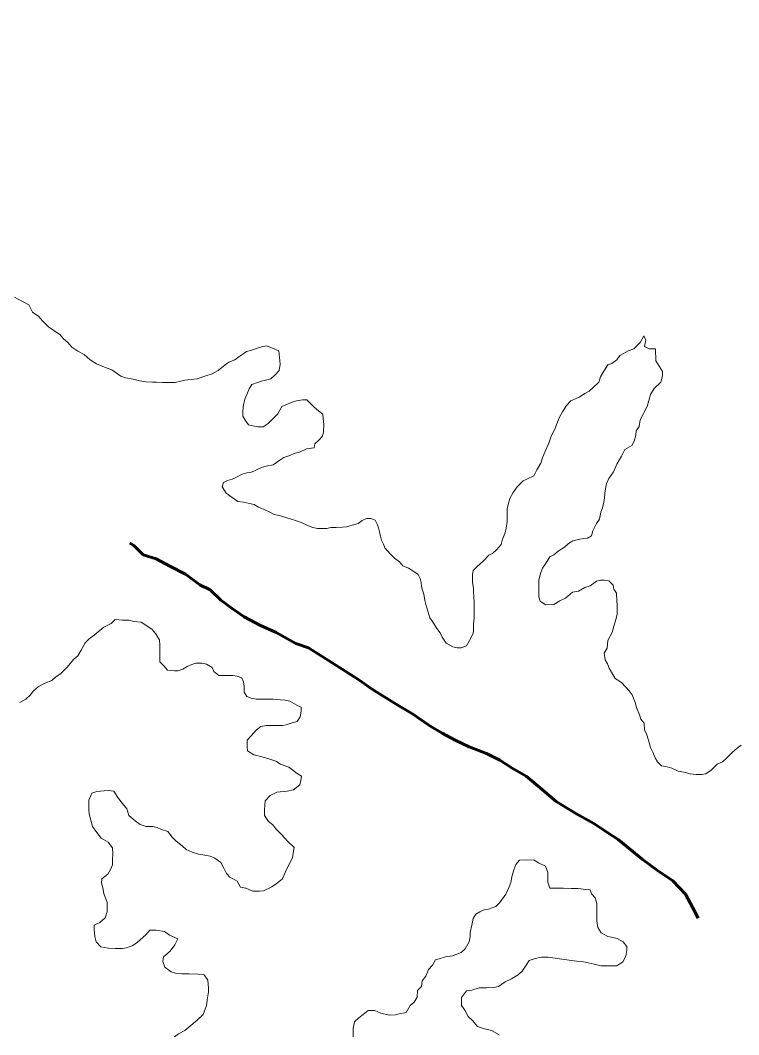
# Model space of a CAD drawing. Extents: x -1643653 to 4543381, y 1624270 to 13878484.
# Drawn here: x 624273 to 627952, y 8939733 to 8944931 of the extents above; entities that cross this region are included whole.
import ezdxf

# ---------------------------------------------------------------- set-up
doc = ezdxf.new("R2010")
doc.units = 0
doc.header["$LTSCALE"] = 200
doc.linetypes.add('LONG_DASH_SHORT_DASH', pattern=[9.9, 6, -1.2, 1.5, -1.2])
for name, color, linetype, lineweight in [('25', 7, 'Continuous', 13), ('60', 7, 'Continuous', 13), ('7', 7, 'LONG_DASH_SHORT_DASH', 60)]:
    doc.layers.add(name, color=color, linetype=linetype, lineweight=lineweight)

msp = doc.modelspace()

# ---------------------------------------------------------------- linework, layer by layer
at = {"layer": '25'}
for points in [[(625597.2, 8943236.9), (625534.8, 8943262.3), (625514.8, 8943260), (625492.2, 8943252.6), (625457.1, 8943240.3), (625432.1, 8943233), (625412, 8943220.6), (625391.8, 8943205.7), (625371.7, 8943190.8), (625341.6, 8943178.5), (625321.5, 8943166.1), (625286.3, 8943136.3), (625256.1, 8943119), (625223.5, 8943109.2), (625178.4, 8943094.4), (625115.8, 8943087.3), (625095.8, 8943082.5), (625065.7, 8943075.2), (625030.7, 8943075.4), (625000.7, 8943075.6), (624970.7, 8943075.8), (624950.7, 8943075.9), (624918.2, 8943078.6), (624883.2, 8943083.9), (624850.7, 8943091.6), (624810.8, 8943099.4), (624788.3, 8943107), (624741.1, 8943139.9), (624703.6, 8943152.7), (624663.8, 8943170.4), (624631.4, 8943190.7), (624599.1, 8943218.4), (624566.7, 8943236.2), (624536.8, 8943256.4), (624517, 8943279.1), (624494.7, 8943299.2), (624477.3, 8943319.4), (624445, 8943342.1), (624417.6, 8943359.8), (624385.3, 8943392.6), (624368, 8943412.7), (624335.6, 8943435.5), (624315.9, 8943473.2), (624281, 8943490.9), (624243.7, 8943511.2)], [(627527.6, 8943186.6), (627525.6, 8943246.7), (627493.1, 8943246.9), (627470.7, 8943259.5), (627475.9, 8943292), (627466.1, 8943314.6), (627448.3, 8943279.7), (627415.6, 8943247.4), (627385.5, 8943237.6), (627362.8, 8943222.7), (627342.8, 8943212.8), (627327.6, 8943190.4), (627302.4, 8943173), (627282.4, 8943165.6), (627262.1, 8943133.2), (627244.4, 8943103.3), (627236.7, 8943075.8), (627206.4, 8943048.5), (627186.3, 8943031.1), (627163.7, 8943018.7), (627136, 8942998.9), (627093.4, 8942981.6), (627070.7, 8942956.7), (627050.4, 8942924.3), (627032.7, 8942894.4), (627025, 8942871.9), (627009.7, 8942832), (626992, 8942799.6), (626979.2, 8942764.6), (626963.9, 8942729.6), (626948.6, 8942694.7), (626938.4, 8942662.2), (626918.1, 8942627.3), (626902.9, 8942597.3), (626867.7, 8942580.1), (626847.7, 8942570.2), (626817.4, 8942540.3), (626797.2, 8942510.4), (626779.4, 8942480.5), (626771.7, 8942450.5), (626766.5, 8942425.5), (626766.3, 8942395.5), (626766, 8942362.9), (626760.8, 8942327.9), (626755.6, 8942305.4), (626742.8, 8942272.9), (626735.1, 8942245.5), (626712.4, 8942218.1), (626692.2, 8942198.2), (626672.2, 8942190.8), (626644.5, 8942160.9), (626611.7, 8942131.1), (626591.6, 8942111.2), (626588.9, 8942091.2), (626588.7, 8942071.2), (626588.6, 8942051.2), (626593.3, 8942018.6), (626593.2, 8941998.6), (626595.5, 8941978.5), (626597.8, 8941948.4), (626597.6, 8941925.9), (626597.4, 8941893.4), (626597.2, 8941868.3), (626594.5, 8941838.3), (626594.2, 8941808.3), (626591.6, 8941788.3), (626573.8, 8941753.3), (626558.6, 8941725.9), (626531, 8941716.1), (626511, 8941716.2), (626488.5, 8941721.3), (626453.7, 8941739.1), (626433.9, 8941769.3), (626424, 8941791.9), (626406.7, 8941814.5), (626384.5, 8941849.7), (626369.6, 8941869.8), (626359.9, 8941902.5), (626350.1, 8941937.6), (626345.3, 8941957.6), (626340.5, 8941990.2), (626333.2, 8942010.3), (626328.3, 8942030.3), (626326, 8942050.4), (626321.1, 8942070.4), (626311.3, 8942090.6), (626288.9, 8942105.7), (626261.5, 8942123.4), (626231.6, 8942136.1), (626214.2, 8942156.3), (626189.3, 8942174), (626167, 8942196.7), (626139.7, 8942226.9), (626132.4, 8942246.9), (626122.5, 8942267), (626117.7, 8942287.1), (626112.8, 8942309.7), (626108, 8942329.7), (626100.6, 8942349.8), (626090.8, 8942369.9), (626068.3, 8942377.6)], [(626068.3, 8942377.6), (626045.8, 8942377.7), (626023.2, 8942367.8), (626003.1, 8942352.9), (625973, 8942343.1), (625943, 8942335.8), (625922.9, 8942333.4), (625890.4, 8942331.2), (625862.9, 8942331.3), (625842.8, 8942326.5), (625815.3, 8942326.7), (625795.3, 8942326.8), (625770.4, 8942332), (625740.5, 8942344.7), (625713, 8942357.4), (625683.1, 8942367.6), (625660.6, 8942375.2), (625633.2, 8942382.9), (625598.2, 8942393.2), (625573.3, 8942398.3), (625550.9, 8942411), (625521, 8942423.7), (625493.5, 8942436.4), (625471.1, 8942449.1), (625446.2, 8942454.3), (625416.2, 8942462), (625386.2, 8942464.7), (625358.8, 8942484.9), (625326.5, 8942507.6), (625306.7, 8942540.3), (625314.4, 8942562.8), (625334.5, 8942572.7), (625357.1, 8942580), (625377.1, 8942587.4), (625409.8, 8942604.7), (625432.3, 8942612.1), (625452.4, 8942614.5), (625472.4, 8942621.8), (625492.5, 8942631.7), (625512.6, 8942641.6), (625532.7, 8942646.5), (625567.7, 8942653.8), (625602.9, 8942676.1), (625623, 8942690.9), (625648.1, 8942698.3), (625680.7, 8942713.1), (625703.3, 8942717.9), (625738.4, 8942735.2), (625778.5, 8942740), (625781.1, 8942760), (625801.3, 8942779.9), (625821.4, 8942799.8), (625826.6, 8942822.3), (625826.9, 8942859.8), (625824.6, 8942889.9), (625822.3, 8942912.4), (625799.9, 8942930.1), (625777.6, 8942947.8), (625740.3, 8942985.6), (625717.8, 8942985.7), (625687.8, 8942980.9), (625665.2, 8942973.6), (625632.6, 8942961.2), (625612.5, 8942951.4), (625592.2, 8942914), (625564.5, 8942886.6), (625541.8, 8942864.2), (625516.7, 8942846.9), (625489.2, 8942847.1), (625464.2, 8942852.2), (625441.7, 8942857.4), (625424.4, 8942882.5), (625412, 8942902.6), (625412.2, 8942922.7), (625414.9, 8942952.7), (625422.7, 8942990.2), (625432.9, 8943012.7), (625445.6, 8943042.6), (625458.3, 8943065.1), (625488.4, 8943074.9), (625508.5, 8943082.2), (625528.5, 8943087.1), (625556.1, 8943094.4), (625576.2, 8943111.8), (625598.9, 8943136.7), (625604.2, 8943169.2), (625597.2, 8943236.9)], [(627158, 8942275.2), (627178.1, 8942277.6), (627198.2, 8942290), (627205.9, 8942314.9), (627223.7, 8942352.4), (627238.8, 8942374.8), (627246.6, 8942409.8), (627254.3, 8942432.3), (627262, 8942462.3), (627264.7, 8942482.3), (627267.3, 8942507.3), (627270, 8942529.8), (627275.2, 8942557.3), (627287.9, 8942582.3), (627310.7, 8942617.2), (627328.5, 8942657.1), (627351.3, 8942697), (627369.1, 8942732), (627404.3, 8942751.8), (627417, 8942774.2), (627424.7, 8942804.2), (627427.4, 8942826.7), (627442.5, 8942849.1), (627447.8, 8942884.2), (627483.3, 8942951.5), (627501.3, 8943014), (627519.1, 8943043.9), (627554.3, 8943076.2), (627562.1, 8943108.7), (627562.2, 8943131.2), (627527.6, 8943186.6)], [(627965.3, 8941215.9), (627945.2, 8941201), (627920.1, 8941181.1), (627892.3, 8941151.3), (627869.7, 8941131.4), (627842.1, 8941119.1), (627811.8, 8941089.2), (627784.2, 8941069.4), (627764.1, 8941067), (627734.1, 8941067.2), (627704.1, 8941069.9), (627671.7, 8941077.6), (627641.7, 8941082.8), (627609.3, 8941098.1), (627586.8, 8941105.7), (627556.9, 8941110.9), (627537, 8941131.1), (627524.7, 8941151.2), (627512.4, 8941181.3), (627500.1, 8941203.9), (627490.3, 8941241.6), (627480.6, 8941274.2), (627470.7, 8941294.3), (627468.5, 8941329.3), (627451.1, 8941349.5), (627443.8, 8941372.1), (627429.1, 8941409.7), (627421.8, 8941434.8), (627407.1, 8941474.9), (627392.2, 8941495.1), (627372.4, 8941515.2), (627352.5, 8941537.9), (627320.2, 8941558.1), (627300.4, 8941590.8), (627288.1, 8941610.9), (627280.7, 8941633.5), (627268.4, 8941653.6), (627263.6, 8941688.7), (627278.8, 8941713.6), (627281.6, 8941753.7), (627304.5, 8941793.6), (627312.2, 8941826.1), (627325, 8941866), (627330.2, 8941888.5), (627330.5, 8941933.6), (627328.2, 8941956.1), (627326, 8941996.2), (627313.6, 8942016.3), (627308.8, 8942036.4), (627286.5, 8942059.1), (627264, 8942061.7), (627244, 8942061.8), (627223.9, 8942057), (627191.2, 8942032.2), (627163.6, 8942024.8), (627131, 8942005), (627100.9, 8942000.2), (627065.7, 8941970.4), (627035.6, 8941955.6), (627005.4, 8941938.2), (626962.9, 8941936), (626935.5, 8941953.7), (626928.2, 8941976.3), (626928.4, 8942011.4), (626928.7, 8942043.9), (626928.8, 8942063.9), (626939.1, 8942101.4), (626946.8, 8942123.9), (626962, 8942146.3), (626984.8, 8942181.2), (627004.8, 8942191.1), (627027.5, 8942211), (627060.2, 8942230.8), (627080.3, 8942250.7), (627102.9, 8942263.1), (627138, 8942272.8), (627158, 8942275.2)], [(624270.4, 8941435.6), (624300.5, 8941452.9), (624323.2, 8941472.8), (624340.9, 8941495.2), (624363.5, 8941515.1), (624398.7, 8941534.9), (624433.8, 8941547.2), (624454, 8941567.1), (624479.1, 8941581.9), (624511.8, 8941614.3), (624547.2, 8941656.6), (624567.3, 8941674), (624585.1, 8941703.9), (624605.4, 8941741.3), (624625.5, 8941761.2), (624650.7, 8941781.1), (624701, 8941820.8), (624738.7, 8941840.6), (624758.8, 8941860.5), (624796.3, 8941857.7), (624828.8, 8941857.5), (624853.8, 8941849.8), (624891.3, 8941847.1), (624926.1, 8941824.3), (624948.5, 8941809.2), (624965.9, 8941789), (624985.6, 8941756.3), (624987.9, 8941728.8), (624987.8, 8941706.2), (624987.5, 8941676.2), (624987.3, 8941643.7), (625007.1, 8941623.5), (625027, 8941600.8), (625062, 8941598.1), (625082, 8941598), (625104.5, 8941605.3), (625127.2, 8941620.2), (625152.2, 8941630.1), (625172.3, 8941637.4), (625204.8, 8941637.2), (625227.3, 8941632.1), (625254.7, 8941614.3), (625264.5, 8941594.3), (625289.4, 8941574.1), (625311.9, 8941573.9), (625341.9, 8941573.7), (625361.9, 8941573.6), (625384.4, 8941570.9), (625406.8, 8941560.8), (625416.7, 8941540.7), (625419, 8941518.1), (625418.8, 8941488.1), (625433.6, 8941465.5), (625456.1, 8941457.8), (625481.1, 8941452.6), (625501.1, 8941452.5), (625533.6, 8941452.3), (625568.6, 8941452.1), (625606.1, 8941449.3), (625628.6, 8941446.6), (625653.5, 8941441.5), (625688.4, 8941421.2), (625710.8, 8941411.1), (625710.7, 8941391), (625705.5, 8941361), (625690.3, 8941338.6), (625665.2, 8941331.2), (625635.1, 8941321.4), (625615.1, 8941316.6), (625587.6, 8941316.7), (625555.1, 8941316.9), (625532.5, 8941317.1), (625505, 8941312.3), (625482.3, 8941294.9), (625454.6, 8941265), (625434.4, 8941242.6), (625434.2, 8941207.6), (625436.5, 8941187.6), (625468.9, 8941167.3), (625511.3, 8941157), (625546.2, 8941146.8), (625581.2, 8941134), (625606.1, 8941118.8), (625648.5, 8941103.5), (625690.7, 8941070.7), (625713.2, 8941058), (625710.5, 8941035.5), (625705.3, 8941013), (625672.6, 8940988.2), (625640, 8940980.9), (625587.5, 8940976.2), (625552.3, 8940959), (625527.1, 8940931.6), (625524.5, 8940911.6), (625524.2, 8940884)], [(625524.2, 8940884), (625524, 8940856.5), (625543.8, 8940826.3), (625566.2, 8940808.7), (625581, 8940788.5), (625610.8, 8940758.3), (625643.1, 8940723), (625675.3, 8940692.8), (625672.7, 8940672.8), (625667.5, 8940640.2), (625652.2, 8940610.3), (625631.9, 8940567.9), (625614.1, 8940530.4), (625583.9, 8940505.6), (625561.3, 8940490.7), (625518.6, 8940471), (625498.6, 8940468.6), (625463.6, 8940468.9), (625428.7, 8940484.1), (625401.2, 8940489.3), (625383.9, 8940519.5), (625346.6, 8940539.7), (625329.2, 8940559.9), (625316.9, 8940582.5), (625299.6, 8940615.1), (625269.8, 8940637.9), (625244.8, 8940648.1), (625217.3, 8940653.2), (625184.9, 8940658.5), (625152.4, 8940668.7), (625122.5, 8940681.4), (625102.7, 8940701.6), (625070.3, 8940724.3), (625050.5, 8940744.5), (625028.2, 8940774.7), (624995.8, 8940784.9), (624973.3, 8940795.1), (624950.8, 8940800.2), (624918.3, 8940800.4), (624885.9, 8940810.7), (624861, 8940828.3), (624828.7, 8940856.1), (624819, 8940891.2), (624789.2, 8940926.5), (624771.9, 8940949.1), (624752.2, 8940981.8), (624724.7, 8940984.5), (624702.1, 8940982.1), (624664.6, 8940979.9), (624639.5, 8940970), (624624.2, 8940935.1), (624624, 8940907.5), (624623.8, 8940885), (624626.2, 8940864.9), (624633.5, 8940832.3), (624643.2, 8940799.7), (624665.5, 8940769.6), (624687.8, 8940739.4), (624722.6, 8940719.1), (624744.9, 8940691.4), (624747.2, 8940658.9), (624744.5, 8940633.8), (624744.3, 8940603.8), (624734.1, 8940578.8), (624721.4, 8940556.4), (624691.2, 8940531.6), (624688.5, 8940509), (624695.8, 8940486.5), (624700.6, 8940456.4), (624717.8, 8940411.2), (624717.4, 8940363.6), (624707.2, 8940331.2), (624679.5, 8940308.8), (624651.9, 8940294), (624651.7, 8940273.9), (624653.9, 8940236.4), (624661.2, 8940208.8), (624686.1, 8940183.6), (624723.5, 8940175.8), (624761, 8940175.6), (624796, 8940175.3), (624816.1, 8940177.7), (624848.7, 8940190), (624873.8, 8940207.4), (624916.6, 8940244.7), (624936.8, 8940269.6), (624969.3, 8940269.3), (625011.8, 8940261.6), (625036.7, 8940243.9), (625079, 8940223.6), (625063.8, 8940193.6), (625041, 8940161.2), (625005.8, 8940131.4), (625003.1, 8940108.9), (625012.9, 8940078.8), (625045.2, 8940056), (625067.7, 8940048.4), (625100.2, 8940045.7), (625137.7, 8940045.4), (625182.7, 8940042.6), (625215.2, 8940039.9)], [(626531.6, 8940153.9), (626551.8, 8940173.8), (626572.1, 8940208.7), (626577.3, 8940236.2), (626577.4, 8940256.2), (626585.2, 8940293.7), (626593, 8940328.7), (626605.7, 8940351.1), (626625.8, 8940363.5), (626648.3, 8940373.4), (626670.9, 8940375.8), (626708.5, 8940390.5), (626728.7, 8940410.4), (626759, 8940452.8), (626776.8, 8940490.2), (626784.5, 8940512.7), (626789.7, 8940542.7), (626800, 8940577.7), (626810.2, 8940605.2), (626830.4, 8940627.6), (626865.4, 8940629.8), (626905.4, 8940627.1), (626927.8, 8940614.4), (626962.7, 8940596.6), (626975, 8940564), (626974.8, 8940541.5), (626974.6, 8940513.9), (626984.3, 8940483.8), (627006.8, 8940483.7), (627031.9, 8940483.5), (627054.4, 8940483.4), (627094.4, 8940483.1), (627129.4, 8940482.9), (627169.4, 8940477.6), (627191.9, 8940474.9), (627199.2, 8940454.9), (627216.6, 8940434.7), (627226.3, 8940404.6), (627226.1, 8940369.6), (627225.8, 8940339.5), (627225.7, 8940317), (627230.4, 8940281.9), (627247.7, 8940254.3), (627282.6, 8940236.5), (627307.6, 8940231.3), (627330, 8940226.2), (627359.9, 8940208.5), (627379.8, 8940185.8), (627379.6, 8940165.8), (627374.4, 8940135.8), (627359.1, 8940105.8), (627329, 8940086), (627309, 8940086.1), (627276.5, 8940086.3), (627246.4, 8940086.5), (627211.5, 8940094.3), (627181.5, 8940102), (627156.6, 8940107.2), (627121.6, 8940109.9), (627084.1, 8940115.2), (627046.6, 8940120.4), (627011.6, 8940125.7), (626976.7, 8940130.9), (626941.6, 8940131.1), (626909.1, 8940123.8), (626879, 8940114), (626863.8, 8940089.1), (626843.6, 8940059.2), (626823.4, 8940039.3), (626788.2, 8940019.5), (626755.6, 8940004.7), (626722.9, 8939979.8), (626697.8, 8939975), (626660.3, 8939972.8), (626622.8, 8939973), (626585.2, 8939960.7), (626557.7, 8939958.4), (626532.4, 8939923.5), (626532.2, 8939903.5), (626532.1, 8939883.5), (626549.4, 8939858.3), (626566.7, 8939825.7), (626589, 8939805.5), (626613.8, 8939775.3), (626651.2, 8939762.5), (626686.2, 8939754.8), (626726, 8939732)], [(625978.1, 8939721.9), (625978.3, 8939741.9), (625978.4, 8939764.5), (625983.7, 8939799.5), (626006.4, 8939819.4), (626029, 8939836.7), (626054.2, 8939856.6), (626089.2, 8939856.4), (626119.1, 8939843.7), (626161.5, 8939833.3), (626194.1, 8939835.6), (626214.1, 8939840.5), (626249.2, 8939847.8), (626269.5, 8939882.7), (626289.6, 8939900.1), (626304.8, 8939925), (626307.6, 8939960.1), (626327.7, 8939980), (626330.5, 8940010), (626350.6, 8940032.4), (626363.4, 8940067.3), (626383.6, 8940089.7), (626398.8, 8940117.2), (626418.8, 8940122.1), (626451.4, 8940131.9), (626486.5, 8940136.6), (626509.1, 8940146.5), (626531.6, 8940153.9)], [(625215.2, 8940039.9), (625232.5, 8940012.2), (625237.2, 8939972.2), (625237, 8939952.1), (625231.8, 8939922.1), (625226.5, 8939882.1), (625208.6, 8939837.2), (625178.4, 8939807.3), (625135.6, 8939772.5), (625115.5, 8939755.2), (625082.8, 8939737.8), (625062.7, 8939722.9)]]:
    msp.add_lwpolyline(points, dxfattribs=at)
at = {"layer": '60', "lineweight": 25}
msp.add_spline([(814781, 9009175.5), (814787.2, 9009173.4), (814796.9, 9009173.4), (814799.4, 9009172.4), (814805.1, 9009174.5), (814805.6, 9009176.5), (814811.7, 9009179.5), (814811.7, 9009179.5), (814801.5, 9009181), (814790.7, 9009181.5), (814784.1, 9009183.1), (814777.4, 9009185.1), (814778.4, 9009175.5)], degree=3, dxfattribs=at)
at = {"layer": '7'}
for points in [[(624969, 8942171.8), (624901.6, 8942192.1), (624854.4, 8942239.9), (624833.8, 8942252.4)], [(627615.4, 8940521.2), (627535.8, 8940574.2), (627458.7, 8940632.1), (627391.5, 8940687.6), (627334.3, 8940732.9), (627277.1, 8940770.7), (627209.9, 8940816.1), (627117.7, 8940866.7), (627018.1, 8940927.2), (626936.1, 8940997.7), (626864, 8941058.2), (626791.8, 8941098.6), (626729.6, 8941139), (626659.8, 8941174.4), (626572.5, 8941207.4), (626500.2, 8941242.8), (626433, 8941278.2), (626370.7, 8941316), (626316, 8941353.9), (626286.1, 8941374.1), (626189, 8941432.1), (626072, 8941505.3), (626012.3, 8941548.2), (625940.1, 8941593.6), (625818.1, 8941671.8), (625748.4, 8941714.7), (625683.6, 8941737.6), (625583.9, 8941793.2), (625499.2, 8941831.1), (625419.5, 8941874.1), (625357.3, 8941917), (625300.1, 8941959.8), (625245.4, 8942012.7), (625193.1, 8942037.9), (625118.5, 8942093.4), (625038.7, 8942133.9), (624969, 8942171.8)], [(627744.5, 8940330.7), (627717, 8940383), (627680, 8940453.3), (627615.4, 8940521.2)]]:
    msp.add_lwpolyline(points, dxfattribs=at)

doc.saveas('drawing.dxf')
